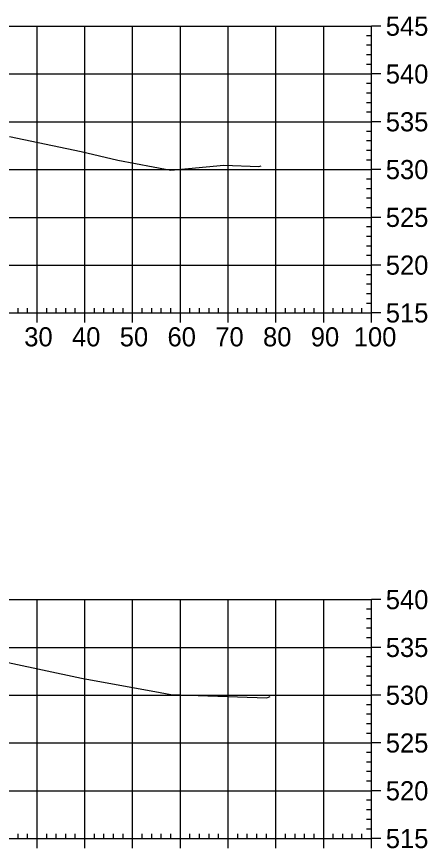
# Model space of a CAD drawing. Extents: x 708103 to 717568, y 374476 to 378707.
# Drawn here: x 716932.2 to 717018.2, y 377306 to 377480.1 of the extents above; entities that cross this region are included whole.
import ezdxf

# ---------------------------------------------------------------- set-up
doc = ezdxf.new("R2010")
doc.units = 0
doc.layers.add('57', color=7, linetype='Continuous')
doc.layers.add('Existing', color=7, linetype='Continuous')

msp = doc.modelspace()

# ---------------------------------------------------------------- linework, layer by layer
at = {"layer": '57'}
for p, q in [((716806.5, 377478.07), (717006.5, 377478.07)), ((716936.5, 377418.07), (716936.5, 377478.07)), ((716946.5, 377418.07), (716946.5, 377478.07)), ((716956.5, 377418.07), (716956.5, 377478.07)), ((716966.5, 377418.07), (716966.5, 377478.07)), ((716976.5, 377418.07), (716976.5, 377478.07)), ((716986.5, 377418.07), (716986.5, 377478.07)), ((716996.5, 377418.07), (716996.5, 377478.07)), ((717006.5, 377418.07), (717006.5, 377478.07)), ((717006.5, 377418.07), (717006.5, 377478.07)), ((717008.5, 377478.07), (717006.5, 377478.07)), ((717006.5, 377476.07), (717005.5, 377476.07)), ((717006.5, 377474.07), (717005.5, 377474.07)), ((717006.5, 377472.07), (717005.5, 377472.07)), ((717006.5, 377470.07), (717005.5, 377470.07)), ((716806.5, 377468.07), (717006.5, 377468.07)), ((717008.5, 377468.07), (717006.5, 377468.07)), ((717006.5, 377466.07), (717005.5, 377466.07)), ((717006.5, 377464.07), (717005.5, 377464.07)), ((717006.5, 377462.07), (717005.5, 377462.07)), ((717006.5, 377460.07), (717005.5, 377460.07)), ((716806.5, 377458.07), (717006.5, 377458.07)), ((717008.5, 377458.07), (717006.5, 377458.07)), ((717006.5, 377456.07), (717005.5, 377456.07)), ((717006.5, 377454.07), (717005.5, 377454.07)), ((717006.5, 377452.07), (717005.5, 377452.07)), ((717006.5, 377450.07), (717005.5, 377450.07)), ((716806.5, 377448.07), (717006.5, 377448.07)), ((717008.5, 377448.07), (717006.5, 377448.07)), ((717006.5, 377446.07), (717005.5, 377446.07)), ((717006.5, 377444.07), (717005.5, 377444.07)), ((717006.5, 377442.07), (717005.5, 377442.07)), ((717006.5, 377440.07), (717005.5, 377440.07)), ((716806.5, 377438.07), (717006.5, 377438.07)), ((717008.5, 377438.07), (717006.5, 377438.07)), ((717006.5, 377436.07), (717005.5, 377436.07)), ((717006.5, 377434.07), (717005.5, 377434.07)), ((717006.5, 377432.07), (717005.5, 377432.07)), ((717006.5, 377430.07), (717005.5, 377430.07)), ((716806.5, 377428.07), (717006.5, 377428.07)), ((717008.5, 377428.07), (717006.5, 377428.07)), ((717006.5, 377426.07), (717005.5, 377426.07)), ((717006.5, 377424.07), (717005.5, 377424.07)), ((717006.5, 377422.07), (717005.5, 377422.07)), ((717006.5, 377420.07), (717005.5, 377420.07)), ((716806.5, 377418.07), (717006.5, 377418.07)), ((716806.5, 377418.07), (717006.5, 377418.07)), ((716932.5, 377418.07), (716932.5, 377419.07)), ((716934.5, 377418.07), (716934.5, 377419.07)), ((716936.5, 377416.07), (716936.5, 377418.07)), ((716938.5, 377418.07), (716938.5, 377419.07)), ((716940.5, 377418.07), (716940.5, 377419.07)), ((716942.5, 377418.07), (716942.5, 377419.07)), ((716944.5, 377418.07), (716944.5, 377419.07)), ((716946.5, 377416.07), (716946.5, 377418.07)), ((716948.5, 377418.07), (716948.5, 377419.07)), ((716950.5, 377418.07), (716950.5, 377419.07)), ((716952.5, 377418.07), (716952.5, 377419.07)), ((716954.5, 377418.07), (716954.5, 377419.07)), ((716956.5, 377416.07), (716956.5, 377418.07)), ((716958.5, 377418.07), (716958.5, 377419.07)), ((716960.5, 377418.07), (716960.5, 377419.07)), ((716962.5, 377418.07), (716962.5, 377419.07)), ((716964.5, 377418.07), (716964.5, 377419.07)), ((716966.5, 377416.07), (716966.5, 377418.07)), ((716968.5, 377418.07), (716968.5, 377419.07)), ((716970.5, 377418.07), (716970.5, 377419.07)), ((716972.5, 377418.07), (716972.5, 377419.07)), ((716974.5, 377418.07), (716974.5, 377419.07)), ((716976.5, 377416.07), (716976.5, 377418.07)), ((716978.5, 377418.07), (716978.5, 377419.07)), ((716980.5, 377418.07), (716980.5, 377419.07)), ((716982.5, 377418.07), (716982.5, 377419.07)), ((716984.5, 377418.07), (716984.5, 377419.07)), ((716986.5, 377416.07), (716986.5, 377418.07)), ((716988.5, 377418.07), (716988.5, 377419.07)), ((716990.5, 377418.07), (716990.5, 377419.07)), ((716992.5, 377418.07), (716992.5, 377419.07)), ((716994.5, 377418.07), (716994.5, 377419.07)), ((716996.5, 377416.07), (716996.5, 377418.07)), ((716998.5, 377418.07), (716998.5, 377419.07)), ((717000.5, 377418.07), (717000.5, 377419.07)), ((717002.5, 377418.07), (717002.5, 377419.07)), ((717004.5, 377418.07), (717004.5, 377419.07)), ((717006.5, 377416.07), (717006.5, 377418.07)), ((717008.5, 377418.07), (717006.5, 377418.07)), ((716806.5, 377358.07), (717006.5, 377358.07)), ((716936.5, 377308.07), (716936.5, 377358.07)), ((716946.5, 377308.07), (716946.5, 377358.07)), ((716956.5, 377308.07), (716956.5, 377358.07)), ((716966.5, 377308.07), (716966.5, 377358.07)), ((716976.5, 377308.07), (716976.5, 377358.07)), ((716986.5, 377308.07), (716986.5, 377358.07)), ((716996.5, 377308.07), (716996.5, 377358.07)), ((717006.5, 377308.07), (717006.5, 377358.07)), ((717006.5, 377308.07), (717006.5, 377358.07)), ((717008.5, 377358.07), (717006.5, 377358.07)), ((717006.5, 377356.07), (717005.5, 377356.07)), ((717006.5, 377354.07), (717005.5, 377354.07)), ((717006.5, 377352.07), (717005.5, 377352.07)), ((717006.5, 377350.07), (717005.5, 377350.07)), ((716806.5, 377348.07), (717006.5, 377348.07)), ((717008.5, 377348.07), (717006.5, 377348.07)), ((717006.5, 377346.07), (717005.5, 377346.07)), ((717006.5, 377344.07), (717005.5, 377344.07)), ((717006.5, 377342.07), (717005.5, 377342.07)), ((717006.5, 377340.07), (717005.5, 377340.07)), ((716806.5, 377338.07), (717006.5, 377338.07)), ((717008.5, 377338.07), (717006.5, 377338.07)), ((717006.5, 377336.07), (717005.5, 377336.07)), ((717006.5, 377334.07), (717005.5, 377334.07)), ((717006.5, 377332.07), (717005.5, 377332.07)), ((717006.5, 377330.07), (717005.5, 377330.07)), ((716806.5, 377328.07), (717006.5, 377328.07)), ((717008.5, 377328.07), (717006.5, 377328.07)), ((717006.5, 377326.07), (717005.5, 377326.07)), ((717006.5, 377324.07), (717005.5, 377324.07)), ((717006.5, 377322.07), (717005.5, 377322.07)), ((717006.5, 377320.07), (717005.5, 377320.07)), ((716806.5, 377318.07), (717006.5, 377318.07)), ((717008.5, 377318.07), (717006.5, 377318.07)), ((717006.5, 377316.07), (717005.5, 377316.07)), ((717006.5, 377314.07), (717005.5, 377314.07)), ((717006.5, 377312.07), (717005.5, 377312.07)), ((717006.5, 377310.07), (717005.5, 377310.07)), ((716932.5, 377308.07), (716932.5, 377309.07)), ((716934.5, 377308.07), (716934.5, 377309.07)), ((716938.5, 377308.07), (716938.5, 377309.07)), ((716940.5, 377308.07), (716940.5, 377309.07)), ((716942.5, 377308.07), (716942.5, 377309.07)), ((716944.5, 377308.07), (716944.5, 377309.07)), ((716948.5, 377308.07), (716948.5, 377309.07)), ((716950.5, 377308.07), (716950.5, 377309.07)), ((716952.5, 377308.07), (716952.5, 377309.07)), ((716954.5, 377308.07), (716954.5, 377309.07)), ((716958.5, 377308.07), (716958.5, 377309.07)), ((716960.5, 377308.07), (716960.5, 377309.07)), ((716962.5, 377308.07), (716962.5, 377309.07)), ((716964.5, 377308.07), (716964.5, 377309.07)), ((716968.5, 377308.07), (716968.5, 377309.07)), ((716970.5, 377308.07), (716970.5, 377309.07)), ((716972.5, 377308.07), (716972.5, 377309.07)), ((716974.5, 377308.07), (716974.5, 377309.07)), ((716978.5, 377308.07), (716978.5, 377309.07)), ((716980.5, 377308.07), (716980.5, 377309.07)), ((716982.5, 377308.07), (716982.5, 377309.07)), ((716984.5, 377308.07), (716984.5, 377309.07)), ((716988.5, 377308.07), (716988.5, 377309.07)), ((716990.5, 377308.07), (716990.5, 377309.07)), ((716992.5, 377308.07), (716992.5, 377309.07)), ((716994.5, 377308.07), (716994.5, 377309.07)), ((716998.5, 377308.07), (716998.5, 377309.07)), ((717000.5, 377308.07), (717000.5, 377309.07)), ((717002.5, 377308.07), (717002.5, 377309.07)), ((717004.5, 377308.07), (717004.5, 377309.07)), ((716806.5, 377308.07), (717006.5, 377308.07)), ((716806.5, 377308.07), (717006.5, 377308.07)), ((716936.5, 377306.07), (716936.5, 377308.07)), ((716946.5, 377306.07), (716946.5, 377308.07)), ((716956.5, 377306.07), (716956.5, 377308.07)), ((716966.5, 377306.07), (716966.5, 377308.07)), ((716976.5, 377306.07), (716976.5, 377308.07)), ((716986.5, 377306.07), (716986.5, 377308.07)), ((716996.5, 377306.07), (716996.5, 377308.07)), ((717006.5, 377306.07), (717006.5, 377308.07)), ((717008.5, 377308.07), (717006.5, 377308.07))]:
    msp.add_line(p, q, dxfattribs=at)
at = {"layer": 'Existing'}
for points in [[(716930.73, 377454.97), (716945.69, 377451.84), (716953.38, 377450.05), (716964.53, 377447.91), (716975.59, 377448.98), (716982.93, 377448.68), (716983.38, 377448.86)], [(716923.19, 377346.45), (716945.8, 377341.66), (716962.24, 377338.64), (716964.48, 377338.21), (716970.22, 377338.04), (716984.62, 377337.53), (716985.32, 377337.81)]]:
    msp.add_lwpolyline(points, dxfattribs=at)

# ---------------------------------------------------------------- texts
at = {"layer": '57'}
for s, p in [('545', (717009.5, 377476.07)), ('540', (717009.5, 377466.07)), ('535', (717009.5, 377456.07)), ('530', (717009.5, 377446.07)), ('525', (717009.5, 377436.07)), ('520', (717009.5, 377426.07)), ('515', (717009.5, 377416.07)), ('30', (716933.8, 377411.07)), ('40', (716943.8, 377411.07)), ('50', (716953.8, 377411.07)), ('60', (716963.8, 377411.07)), ('70', (716973.8, 377411.07)), ('80', (716983.8, 377411.07)), ('90', (716993.8, 377411.07)), ('100', (717002.8, 377411.07)), ('540', (717009.5, 377356.07)), ('535', (717009.5, 377346.07)), ('530', (717009.5, 377336.07)), ('525', (717009.5, 377326.07)), ('520', (717009.5, 377316.07)), ('515', (717009.5, 377306.07))]:
    msp.add_text(s, height=4, dxfattribs=at).set_placement(p)

doc.saveas('drawing.dxf')
